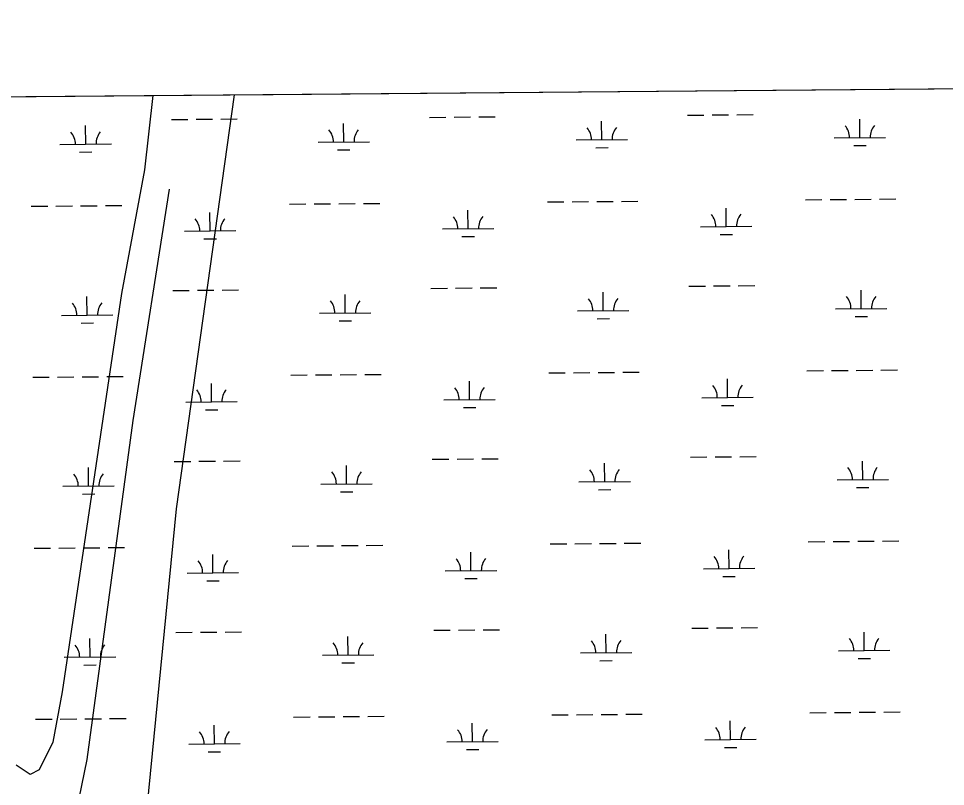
# Model space of a CAD drawing. Extents: x 3568792 to 3606828, y 529143 to 554785.
# Drawn here: x 3584595 to 3586398, y 551487 to 552981 of the extents above; entities that cross this region are included whole.
import ezdxf

# ---------------------------------------------------------------- set-up
doc = ezdxf.new("R2010")
doc.units = 0
for name, color, linetype in [('V-GRID-FRAM', 7, 'Continuous'), ('V-ROAD-CNTR', 7, 'Continuous'), ('V-SITE-VEGE', 7, 'Continuous'), ('V-WETL-SWMP', 7, 'Continuous')]:
    doc.layers.add(name, color=color, linetype=linetype)

msp = doc.modelspace()

# ---------------------------------------------------------------- linework, layer by layer
at = {"layer": 'V-GRID-FRAM'}
msp.add_lwpolyline([(3570936, 552713.8), (3602582.8, 552980.8), (3602744.1, 534798.4), (3571081.5, 534531.3), (3570936, 552713.8)], dxfattribs=at)
at = {"layer": 'V-ROAD-CNTR'}
msp.add_lwpolyline([(3584724.9, 550485.7), (3584742.3, 551187.2), (3584742.3, 551303), (3584693.3, 551369.9), (3584697.7, 551387.7), (3584728.9, 551539.2), (3584818, 552198.6), (3584889.2, 552648.7)], dxfattribs=at)
at = {"layer": 'V-SITE-VEGE'}
for p, q in [((3585015.3, 552832.6), (3588788.7, 552864.4)), ((3583239.1, 552817.6), (3584856.3, 552831.2)), ((3584856.3, 552831.2), (3584840.2, 552686.5)), ((3584902.6, 552027.1), (3585015.3, 552832.6)), ((3584840.2, 552686.5), (3584795.7, 552445.9)), ((3584795.7, 552445.9), (3584679.9, 551670.6)), ((3584831.3, 551305.3), (3584902.6, 552027.1)), ((3584679.9, 551670.6), (3584662.1, 551572.6)), ((3584662.1, 551572.6), (3584635.4, 551519.1)), ((3584617.6, 551510.2), (3584590.9, 551528)), ((3584635.4, 551519.1), (3584617.6, 551510.2))]:
    msp.add_line(p, q, dxfattribs=at)
at = {"layer": 'V-WETL-SWMP'}
for p, q in [((3578506.3, 552777.6), (3587694.5, 552855.2)), ((3585490.5, 552789.3), (3585522.5, 552789.6)), ((3585896.4, 552792.7), (3585928.4, 552793)), ((3585944.4, 552793.1), (3585976.4, 552793.4)), ((3585992.4, 552793.5), (3586024.4, 552793.8)), ((3584725.9, 552736.4), (3584725.6, 552772.4)), ((3584892.6, 552784.3), (3584924.6, 552784.5)), ((3584940.6, 552784.7), (3584972.6, 552784.9)), ((3584988.6, 552785.1), (3585020.6, 552785.4)), ((3585227.8, 552740.7), (3585227.5, 552776.7)), ((3585394.5, 552788.5), (3585426.5, 552788.8)), ((3585442.5, 552788.9), (3585474.5, 552789.2)), ((3585729.7, 552744.9), (3585729.4, 552780.9)), ((3586231.6, 552749.1), (3586231.3, 552785.1)), ((3584675.9, 552736), (3584775.9, 552736.9)), ((3585177.8, 552740.2), (3585277.8, 552741.1)), ((3585679.7, 552744.5), (3585779.7, 552745.3)), ((3586181.6, 552748.7), (3586281.6, 552749.6)), ((3584714.1, 552720.9), (3584738, 552721.1)), ((3585215.9, 552725.1), (3585239.9, 552725.3)), ((3585717.8, 552729.4), (3585741.8, 552729.6)), ((3586219.7, 552733.6), (3586243.7, 552733.8)), ((3586125.8, 552628.2), (3586157.8, 552628.4)), ((3586173.8, 552628.6), (3586205.8, 552628.8)), ((3586221.8, 552629), (3586253.8, 552629.2)), ((3586269.8, 552629.4), (3586301.8, 552629.7)), ((3584620.1, 552615.5), (3584652.1, 552615.7)), ((3584668.1, 552615.9), (3584700.1, 552616.1)), ((3584716.1, 552616.3), (3584748.1, 552616.5)), ((3584764.1, 552616.7), (3584796.1, 552617)), ((3585122, 552619.7), (3585154, 552620)), ((3585170, 552620.1), (3585202, 552620.4)), ((3585218, 552620.5), (3585250, 552620.8)), ((3585266, 552620.9), (3585298, 552621.2)), ((3585623.9, 552623.9), (3585655.9, 552624.2)), ((3585671.9, 552624.3), (3585703.9, 552624.6)), ((3585719.9, 552624.7), (3585751.9, 552625)), ((3585767.9, 552625.1), (3585799.9, 552625.4)), ((3585971.6, 552576.1), (3585971.3, 552612.1)), ((3584967.8, 552567.7), (3584967.5, 552603.7)), ((3585469.7, 552571.9), (3585469.4, 552607.9)), ((3585921.6, 552575.7), (3586021.6, 552576.5)), ((3584917.8, 552567.2), (3585017.8, 552568.1)), ((3585419.7, 552571.5), (3585519.7, 552572.3)), ((3585457.8, 552556.4), (3585481.8, 552556.6)), ((3585959.7, 552560.6), (3585983.7, 552560.8)), ((3584956, 552552.1), (3584980, 552552.3)), ((3584895.4, 552451.6), (3584927.4, 552451.9)), ((3584943.4, 552452), (3584975.4, 552452.3)), ((3584991.4, 552452.4), (3585023.4, 552452.7)), ((3585397.3, 552455.8), (3585429.3, 552456.1)), ((3585445.3, 552456.2), (3585477.3, 552456.5)), ((3585493.3, 552456.7), (3585525.3, 552456.9)), ((3585732.5, 552412.2), (3585732.2, 552448.2)), ((3585899.2, 552460.1), (3585931.2, 552460.3)), ((3585947.2, 552460.5), (3585979.2, 552460.8)), ((3585995.2, 552460.9), (3586027.2, 552461.2)), ((3586234.4, 552416.5), (3586234.1, 552452.5)), ((3584728.7, 552403.8), (3584728.4, 552439.8)), ((3585230.6, 552408), (3585230.3, 552444)), ((3585682.5, 552411.8), (3585782.5, 552412.7)), ((3586184.4, 552416.1), (3586284.4, 552416.9)), ((3584678.7, 552403.3), (3584778.7, 552404.2)), ((3585180.6, 552407.6), (3585280.6, 552408.4)), ((3585720.6, 552396.7), (3585744.6, 552396.9)), ((3586222.5, 552400.9), (3586246.5, 552401.1)), ((3584716.9, 552388.2), (3584740.9, 552388.4)), ((3585218.7, 552392.5), (3585242.7, 552392.7)), ((3585124.8, 552287), (3585156.8, 552287.3)), ((3585172.8, 552287.4), (3585204.8, 552287.7)), ((3585220.8, 552287.8), (3585252.8, 552288.1)), ((3585268.8, 552288.3), (3585300.8, 552288.5)), ((3585626.7, 552291.3), (3585658.7, 552291.5)), ((3585674.7, 552291.7), (3585706.7, 552291.9)), ((3585722.7, 552292.1), (3585754.7, 552292.4)), ((3585770.7, 552292.5), (3585802.7, 552292.8)), ((3586128.6, 552295.5), (3586160.6, 552295.8)), ((3586176.6, 552295.9), (3586208.6, 552296.2)), ((3586224.6, 552296.3), (3586256.6, 552296.6)), ((3586272.6, 552296.7), (3586304.6, 552297)), ((3584622.9, 552282.8), (3584654.9, 552283.1)), ((3584670.9, 552283.2), (3584702.9, 552283.5)), ((3584718.9, 552283.6), (3584750.9, 552283.9)), ((3584766.9, 552284), (3584798.9, 552284.3)), ((3584970.6, 552235), (3584970.3, 552271)), ((3585472.5, 552239.2), (3585472.2, 552275.2)), ((3585974.4, 552243.5), (3585974.1, 552279.5)), ((3584920.6, 552234.6), (3585020.6, 552235.4)), ((3585422.5, 552238.8), (3585522.5, 552239.6)), ((3585924.4, 552243), (3586024.4, 552243.9)), ((3584958.8, 552219.5), (3584982.8, 552219.7)), ((3585460.7, 552223.7), (3585484.7, 552223.9)), ((3585962.5, 552227.9), (3585986.5, 552228.1)), ((3585400.1, 552123.2), (3585432.1, 552123.4)), ((3585448.1, 552123.6), (3585480.1, 552123.9)), ((3585496.1, 552124), (3585528.1, 552124.3)), ((3585902, 552127.4), (3585934, 552127.7)), ((3585950, 552127.8), (3585982, 552128.1)), ((3585998, 552128.2), (3586030, 552128.5)), ((3584731.5, 552071.1), (3584731.2, 552107.1)), ((3584898.2, 552118.9), (3584930.2, 552119.2)), ((3584946.2, 552119.4), (3584978.2, 552119.6)), ((3584994.2, 552119.8), (3585026.2, 552120)), ((3585233.4, 552075.3), (3585233.1, 552111.3)), ((3585735.3, 552079.6), (3585735, 552115.6)), ((3586237.2, 552083.8), (3586236.9, 552119.8)), ((3584681.5, 552070.7), (3584781.5, 552071.5)), ((3585183.4, 552074.9), (3585283.4, 552075.8)), ((3585685.3, 552079.2), (3585785.3, 552080)), ((3586187.2, 552083.4), (3586287.2, 552084.2)), ((3586225.3, 552068.3), (3586249.3, 552068.5)), ((3584719.7, 552055.6), (3584743.7, 552055.8)), ((3585221.6, 552059.8), (3585245.6, 552060)), ((3585723.4, 552064), (3585747.4, 552064.2)), ((3586131.4, 551962.8), (3586163.4, 551963.1)), ((3586179.4, 551963.2), (3586211.4, 551963.5)), ((3586227.4, 551963.7), (3586259.4, 551963.9)), ((3586275.4, 551964.1), (3586307.4, 551964.3)), ((3584625.7, 551950.1), (3584657.7, 551950.4)), ((3584673.7, 551950.5), (3584705.7, 551950.8)), ((3584721.7, 551950.9), (3584753.7, 551951.2)), ((3584769.7, 551951.4), (3584801.7, 551951.6)), ((3585127.6, 551954.4), (3585159.6, 551954.6)), ((3585175.6, 551954.8), (3585207.6, 551955)), ((3585223.6, 551955.2), (3585255.6, 551955.5)), ((3585271.6, 551955.6), (3585303.6, 551955.9)), ((3585475.3, 551906.6), (3585475, 551942.6)), ((3585629.5, 551958.6), (3585661.5, 551958.9)), ((3585677.5, 551959), (3585709.5, 551959.3)), ((3585725.5, 551959.4), (3585757.5, 551959.7)), ((3585773.5, 551959.8), (3585805.5, 551960.1)), ((3585977.2, 551910.8), (3585976.9, 551946.8)), ((3584973.4, 551902.3), (3584973.1, 551938.3)), ((3585425.3, 551906.1), (3585525.3, 551907)), ((3585927.2, 551910.4), (3586027.2, 551911.2)), ((3584923.4, 551901.9), (3585023.4, 551902.8)), ((3585463.5, 551891), (3585487.5, 551891.2)), ((3585965.3, 551895.3), (3585989.3, 551895.5)), ((3584961.6, 551886.8), (3584985.6, 551887)), ((3584901, 551786.3), (3584933, 551786.6)), ((3584949, 551786.7), (3584981, 551787)), ((3584997, 551787.1), (3585029, 551787.4)), ((3585402.9, 551790.5), (3585434.9, 551790.8)), ((3585450.9, 551790.9), (3585482.9, 551791.2)), ((3585498.9, 551791.3), (3585530.9, 551791.6)), ((3585738.1, 551746.9), (3585737.8, 551782.9)), ((3585904.8, 551794.8), (3585936.8, 551795)), ((3585952.8, 551795.2), (3585984.8, 551795.4)), ((3586000.8, 551795.6), (3586032.8, 551795.8)), ((3586240, 551751.1), (3586239.7, 551787.1)), ((3584734.3, 551738.4), (3584734, 551774.4)), ((3585236.2, 551742.7), (3585235.9, 551778.7)), ((3585688.1, 551746.5), (3585788.1, 551747.3)), ((3586190, 551750.7), (3586290, 551751.6)), ((3584684.3, 551738), (3584784.3, 551738.9)), ((3585186.2, 551742.3), (3585286.2, 551743.1)), ((3585224.4, 551727.1), (3585248.4, 551727.3)), ((3585726.2, 551731.4), (3585750.2, 551731.6)), ((3586228.1, 551735.6), (3586252.1, 551735.8)), ((3584722.5, 551722.9), (3584746.5, 551723.1)), ((3584628.5, 551617.5), (3584660.5, 551617.7)), ((3584676.5, 551617.9), (3584708.5, 551618.2)), ((3584724.5, 551618.3), (3584756.5, 551618.6)), ((3584772.5, 551618.7), (3584804.5, 551619)), ((3585130.4, 551621.7), (3585162.4, 551622)), ((3585178.4, 551622.1), (3585210.4, 551622.4)), ((3585226.4, 551622.5), (3585258.4, 551622.8)), ((3585274.4, 551622.9), (3585306.4, 551623.2)), ((3585632.3, 551625.9), (3585664.3, 551626.2)), ((3585680.3, 551626.3), (3585712.3, 551626.6)), ((3585728.3, 551626.8), (3585760.3, 551627)), ((3585776.3, 551627.2), (3585808.3, 551627.4)), ((3586134.2, 551630.2), (3586166.2, 551630.4)), ((3586182.2, 551630.6), (3586214.2, 551630.9)), ((3586230.2, 551631), (3586262.2, 551631.3)), ((3586278.2, 551631.4), (3586310.2, 551631.7)), ((3584976.2, 551569.7), (3584975.9, 551605.7)), ((3585478.1, 551573.9), (3585477.8, 551609.9)), ((3585980, 551578.1), (3585979.7, 551614.1)), ((3584926.2, 551569.2), (3585026.2, 551570.1)), ((3585428.1, 551573.5), (3585528.1, 551574.3)), ((3585930, 551577.7), (3586030, 551578.6)), ((3584964.4, 551554.1), (3584988.4, 551554.3)), ((3585466.3, 551558.4), (3585490.3, 551558.6)), ((3585968.2, 551562.6), (3585992.2, 551562.8))]:
    msp.add_line(p, q, dxfattribs=at)
for centre, start, end in [((3586176.3, 552749.1), 359.7115, 41.2552), ((3586286.8, 552750.1), 139.7115, 181.2552), ((3584670.7, 552736.4), 359.7115, 41.2552), ((3584781.2, 552737.4), 139.7115, 181.2552), ((3585172.6, 552740.7), 359.7115, 41.2552), ((3585283, 552741.6), 139.7115, 181.2552), ((3585674.5, 552744.9), 359.7115, 41.2552), ((3585784.9, 552745.8), 139.7115, 181.2552), ((3585023.1, 552568.6), 139.7115, 181.2552), ((3585414.5, 552571.9), 359.7115, 41.2552), ((3585525, 552572.8), 139.7115, 181.2552), ((3585916.4, 552576.1), 359.7115, 41.2552), ((3586026.8, 552577.1), 139.7115, 181.2552), ((3584912.6, 552567.7), 359.7115, 41.2552), ((3585175.4, 552408), 359.7115, 41.2552), ((3585285.9, 552408.9), 139.7115, 181.2552), ((3585677.3, 552412.2), 359.7115, 41.2552), ((3585787.7, 552413.2), 139.7115, 181.2552), ((3586179.2, 552416.5), 359.7115, 41.2552), ((3586289.6, 552417.4), 139.7115, 181.2552), ((3584673.5, 552403.8), 359.7115, 41.2552), ((3584784, 552404.7), 139.7115, 181.2552), ((3586029.6, 552244.4), 139.7115, 181.2552), ((3584915.4, 552235), 359.7115, 41.2552), ((3585025.9, 552235.9), 139.7115, 181.2552), ((3585417.3, 552239.2), 359.7115, 41.2552), ((3585527.8, 552240.2), 139.7115, 181.2552), ((3585919.2, 552243.5), 359.7115, 41.2552), ((3586182, 552083.8), 359.7115, 41.2552), ((3586292.4, 552084.8), 139.7115, 181.2552), ((3584676.3, 552071.1), 359.7115, 41.2552), ((3584786.8, 552072), 139.7115, 181.2552), ((3585178.2, 552075.4), 359.7115, 41.2552), ((3585288.7, 552076.3), 139.7115, 181.2552), ((3585680.1, 552079.6), 359.7115, 41.2552), ((3585790.5, 552080.5), 139.7115, 181.2552), ((3584918.2, 551902.3), 359.7115, 41.2552), ((3585028.7, 551903.3), 139.7115, 181.2552), ((3585420.1, 551906.6), 359.7115, 41.2552), ((3585530.6, 551907.5), 139.7115, 181.2552), ((3585922, 551910.8), 359.7115, 41.2552), ((3586032.5, 551911.7), 139.7115, 181.2552), ((3584789.6, 551739.4), 139.7115, 181.2552), ((3585181, 551742.7), 359.7115, 41.2552), ((3585291.5, 551743.6), 139.7115, 181.2552), ((3585682.9, 551746.9), 359.7115, 41.2552), ((3585793.4, 551747.9), 139.7115, 181.2552), ((3586184.8, 551751.2), 359.7115, 41.2552), ((3586295.2, 551752.1), 139.7115, 181.2552), ((3584679.1, 551738.5), 359.7115, 41.2552), ((3585924.8, 551578.1), 359.7115, 41.2552), ((3586035.3, 551579.1), 139.7115, 181.2552), ((3584921, 551569.7), 359.7115, 41.2552), ((3585031.5, 551570.6), 139.7115, 181.2552), ((3585422.9, 551573.9), 359.7115, 41.2552), ((3585533.4, 551574.8), 139.7115, 181.2552)]:
    msp.add_arc(centre, 35.2, start, end, dxfattribs=at)

doc.saveas('drawing.dxf')
